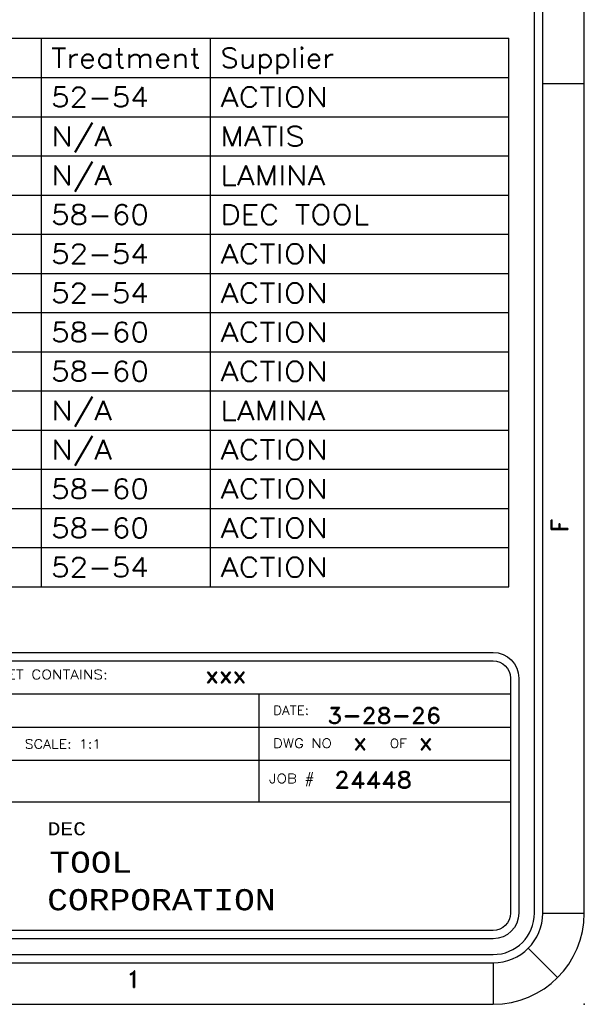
# Model space of a CAD drawing. Header units: inches. Extents: x 3 to 289, y 4 to 291.
# Tile 514 of 634: x 158.32 to 161.72, y 213.39 to 219.33. Entities that reach past the tile are written whole.
import ezdxf
from ezdxf.enums import TextEntityAlignment as Align

# ---------------------------------------------------------------- set-up
doc = ezdxf.new("R2010")
doc.units = ezdxf.units.IN
doc.header["$LTSCALE"] = 0.5
doc.header["$MEASUREMENT"] = 0
for name, color, linetype in [('DIE', 7, 'Continuous'), ('PLOTVIEW1', 7, 'Continuous'), ('STR_INS', 8, 'Continuous')]:
    doc.layers.add(name, color=color, linetype=linetype)
doc.styles.add('VERO0-Simplex', font='simplex_.ttf')
doc.styles.add('VERO2-Courier New', font='cour.ttf')
doc.styles.add('VERO3-RomanS', font='romans__.ttf')
doc.styles.add('VERO5-RomanD', font='romand__.ttf')

msp = doc.modelspace()

# ---------------------------------------------------------------- linework, layer by layer
at = {"layer": 'DIE', "color": 56, "linetype": 'Continuous'}
for p, q in [((149.1062, 219.2147), (161.2691, 219.2147)), ((158.4537, 215.9076), (158.4537, 219.2147)), ((159.4728, 215.9076), (159.4728, 219.2147)), ((161.2691, 215.9076), (161.2691, 219.2147)), ((149.1062, 218.9785), (161.2691, 218.9785)), ((149.1062, 218.7422), (161.2691, 218.7422)), ((149.1062, 218.506), (161.2691, 218.506)), ((149.1062, 218.2698), (161.2691, 218.2698)), ((149.1062, 218.0336), (161.2691, 218.0336)), ((149.1062, 217.7974), (161.2691, 217.7974)), ((149.1062, 217.5611), (161.2691, 217.5611)), ((149.1062, 217.3249), (161.2691, 217.3249)), ((149.1062, 217.0887), (161.2691, 217.0887)), ((149.1062, 216.8525), (161.2691, 216.8525)), ((149.1062, 216.6163), (161.2691, 216.6163)), ((149.1062, 216.38), (161.2691, 216.38)), ((149.1062, 216.1438), (161.2691, 216.1438)), ((149.1062, 215.9076), (161.2691, 215.9076))]:
    msp.add_line(p, q, dxfattribs=at)
at = {"layer": 'PLOTVIEW1', "color": 97, "linetype": 'Continuous'}
for p, q in [((161.4247, 213.94), (161.4247, 247.94)), ((161.4747, 213.94), (161.4747, 247.94)), ((161.7247, 213.94), (161.7247, 247.94)), ((161.7247, 218.94), (161.4747, 218.94)), ((161.4747, 213.94), (161.7247, 213.94)), ((115.1747, 213.69), (161.1747, 213.69)), ((161.3869, 213.7278), (161.5636, 213.551)), ((115.1747, 213.64), (161.1747, 213.64)), ((161.1747, 213.64), (161.1747, 213.39)), ((115.1747, 213.39), (161.1747, 213.39))]:
    msp.add_line(p, q, dxfattribs=at)
at = {"layer": 'PLOTVIEW1', "color": 252, "linetype": 'Continuous'}
for p, q in [((154.5698, 215.2616, 0.0197), (161.2797, 215.2616, 0.0197)), ((159.7657, 214.8616, 0.0197), (159.7657, 215.2616, 0.0197)), ((154.5698, 215.0616, 0.0197), (161.2797, 215.0616, 0.0197)), ((154.5698, 214.8616, 0.0197), (161.2797, 214.8616, 0.0197)), ((159.7657, 214.6116, 0.0197), (159.7657, 214.8616, 0.0197)), ((156.7397, 214.6116, 0.0197), (161.2797, 214.6116, 0.0197))]:
    msp.add_line(p, q, dxfattribs=at)
at = {"layer": 'PLOTVIEW1', "color": 97, "linetype": 'Continuous'}
for radius in [0.3, 0.25, 0.55]:
    msp.add_arc((161.1747, 213.94), radius, 270, 0, dxfattribs=at)
msp.add_point((161.7247, 213.39), dxfattribs=at)
at = {"layer": 'STR_INS', "color": 4, "linetype": 'Continuous'}
for p, q in [((154.6748, 215.5116), (161.1747, 215.5116)), ((154.6748, 215.4616), (161.1747, 215.4616)), ((161.2797, 215.3566), (161.2797, 213.94)), ((161.3297, 215.3566), (161.3297, 213.94)), ((161.1747, 213.835), (154.6748, 213.835)), ((161.1747, 213.785), (154.6748, 213.785))]:
    msp.add_line(p, q, dxfattribs=at)
at = {"layer": 'STR_INS', "color": 4, "linetype": 'Continuous', "extrusion": (0, 8.88178e-16, -1)}
for centre, radius, start, end in [((-161.1747, 215.3566), 0.155, 90, 180), ((-161.1747, 215.3566), 0.105, 90, 180), ((-161.1747, 213.94), 0.105, 180, 270), ((-161.1747, 213.94), 0.155, 180, 270)]:
    msp.add_arc(centre, radius, start, end, dxfattribs=at)

# ---------------------------------------------------------------- texts
at = {"layer": 'DIE', "color": 7, "linetype": 'Continuous', "style": 'VERO0-Simplex'}
for s, width, p, p2 in [('Treatment', 0.999284, (158.5128, 219.0375), (159.4138, 219.0375)), ('Supplier', 0.999615, (159.5319, 219.0375), (160.2169, 219.0375)), ('52-54', 1.0023, (158.5128, 218.8013), (159.1008, 218.8013)), ('ACTION', 1.00063, (159.5319, 218.8013), (160.1798, 218.8013)), ('N/A', 1.000587, (158.5128, 218.5651), (158.8785, 218.5651)), ('MATIS', 1.000443, (159.5319, 218.5651), (160.041, 218.5651)), ('N/A', 1.000587, (158.5128, 218.3288), (158.8785, 218.3288)), ('LAMINA', 1.000348, (159.5319, 218.3288), (160.1629, 218.3288)), ('58-60', 1.0023, (158.5128, 218.0926), (159.1008, 218.0926)), ('DEC TOOL', 1.000499, (159.5319, 218.0926), (160.4291, 218.0926)), ('52-54', 1.0023, (158.5128, 217.8564), (159.1008, 217.8564)), ('ACTION', 1.00063, (159.5319, 217.8564), (160.1798, 217.8564)), ('52-54', 1.0023, (158.5128, 217.6202), (159.1008, 217.6202)), ('ACTION', 1.00063, (159.5319, 217.6202), (160.1798, 217.6202)), ('58-60', 1.0023, (158.5128, 217.384), (159.1008, 217.384)), ('ACTION', 1.00063, (159.5319, 217.384), (160.1798, 217.384)), ('58-60', 1.0023, (158.5128, 217.1477), (159.1008, 217.1477)), ('ACTION', 1.00063, (159.5319, 217.1477), (160.1798, 217.1477)), ('N/A', 1.000587, (158.5128, 216.9115), (158.8785, 216.9115)), ('LAMINA', 1.000348, (159.5319, 216.9115), (160.1629, 216.9115)), ('N/A', 1.000587, (158.5128, 216.6753), (158.8785, 216.6753)), ('ACTION', 1.00063, (159.5319, 216.6753), (160.1798, 216.6753)), ('58-60', 1.0023, (158.5128, 216.4391), (159.1008, 216.4391)), ('ACTION', 1.00063, (159.5319, 216.4391), (160.1798, 216.4391)), ('58-60', 1.0023, (158.5128, 216.2029), (159.1008, 216.2029)), ('ACTION', 1.00063, (159.5319, 216.2029), (160.1798, 216.2029)), ('52-54', 1.0023, (158.5128, 215.9666), (159.1008, 215.9666)), ('ACTION', 1.00063, (159.5319, 215.9666), (160.1798, 215.9666))]:
    msp.add_text(s, height=0.11811, dxfattribs=dict(at, width=width)).set_placement(p, p2, align=Align.FIT)
at = {"layer": 'PLOTVIEW1', "color": 56, "linetype": 'Continuous', "style": 'VERO5-RomanD', "width": 1.001006}
msp.add_text('F', height=0.1, rotation=90, dxfattribs=at).set_placement((161.6252, 216.2345), (161.6252, 216.3193), align=Align.FIT)
at = {"layer": 'PLOTVIEW1', "color": 7, "linetype": 'Continuous'}
for s, height, style, width, p, p2 in [('THIS SHEET CONTAINS:', 0.057462, 'VERO3-RomanS', 1.000471, (157.8302, 215.35, 0.0197), (158.8541, 215.35, 0.0197)), ('xxx', 0.09723, 'VERO5-RomanD', 1.001006, (159.4414, 215.3287, 0.0197), (159.6888, 215.3287, 0.0197)), ('DATE:', 0.05345, 'VERO3-RomanS', 1.000853, (159.8491, 215.1364, 0.0197), (160.0666, 215.1364, 0.0197)), ('3-28-26', 0.09605, 'VERO5-RomanD', 0.999631, (160.1763, 215.0829, 0.0197), (160.8619, 215.0829, 0.0197)), ('SCALE: 1:1', 0.05368, 'VERO0-Simplex', 1.001151, (158.3532, 214.9328, 0.0197), (158.814, 214.9328, 0.0197)), ('DWG NO', 0.05632, 'VERO3-RomanS', 1.000167, (159.849, 214.9355, 0.0197), (160.2038, 214.9355, 0.0197)), ('x', 0.1, 'VERO5-RomanD', 1.001006, (160.3316, 214.924, 0.0197), (160.4164, 214.924, 0.0197)), ('OF', 0.05341, 'VERO3-RomanS', 1.000779, (160.5527, 214.9364, 0.0197), (160.6557, 214.9364, 0.0197)), ('x', 0.1, 'VERO5-RomanD', 1.001006, (160.7277, 214.924, 0.0197), (160.8125, 214.924, 0.0197)), ('JOB #', 0.05433, 'VERO3-RomanS', 1.00007, (159.8247, 214.7244, 0.0197), (160.0993, 214.7244, 0.0197)), ('24448', 0.1, 'VERO5-RomanD', 0.999731, (160.2174, 214.6941, 0.0197), (160.6874, 214.6941, 0.0197)), ('DEC', 0.07864, 'VERO2-Courier New', 0.931388, (158.4916, 214.4091, 0.0197), (158.7225, 214.4091, 0.0197)), ('TOOL', 0.12743, 'VERO2-Courier New', 0.931388, (158.5021, 214.1829, 0.0197), (159.0008, 214.1829, 0.0197)), ('CORPORATION', 0.127868, 'VERO2-Courier New', 0.931388, (158.4888, 213.9567, 0.0197), (159.8649, 213.9567, 0.0197))]:
    msp.add_text(s, height=height, dxfattribs=dict(at, style=style, width=width)).set_placement(p, p2, align=Align.FIT)
at = {"layer": 'PLOTVIEW1', "color": 56, "linetype": 'Continuous', "style": 'VERO5-RomanD', "width": 0.999731}
msp.add_text('1', height=0.1, dxfattribs=at).set_placement((158.9622, 213.4919), (159.0562, 213.4919), align=Align.FIT)

doc.saveas('drawing.dxf')
